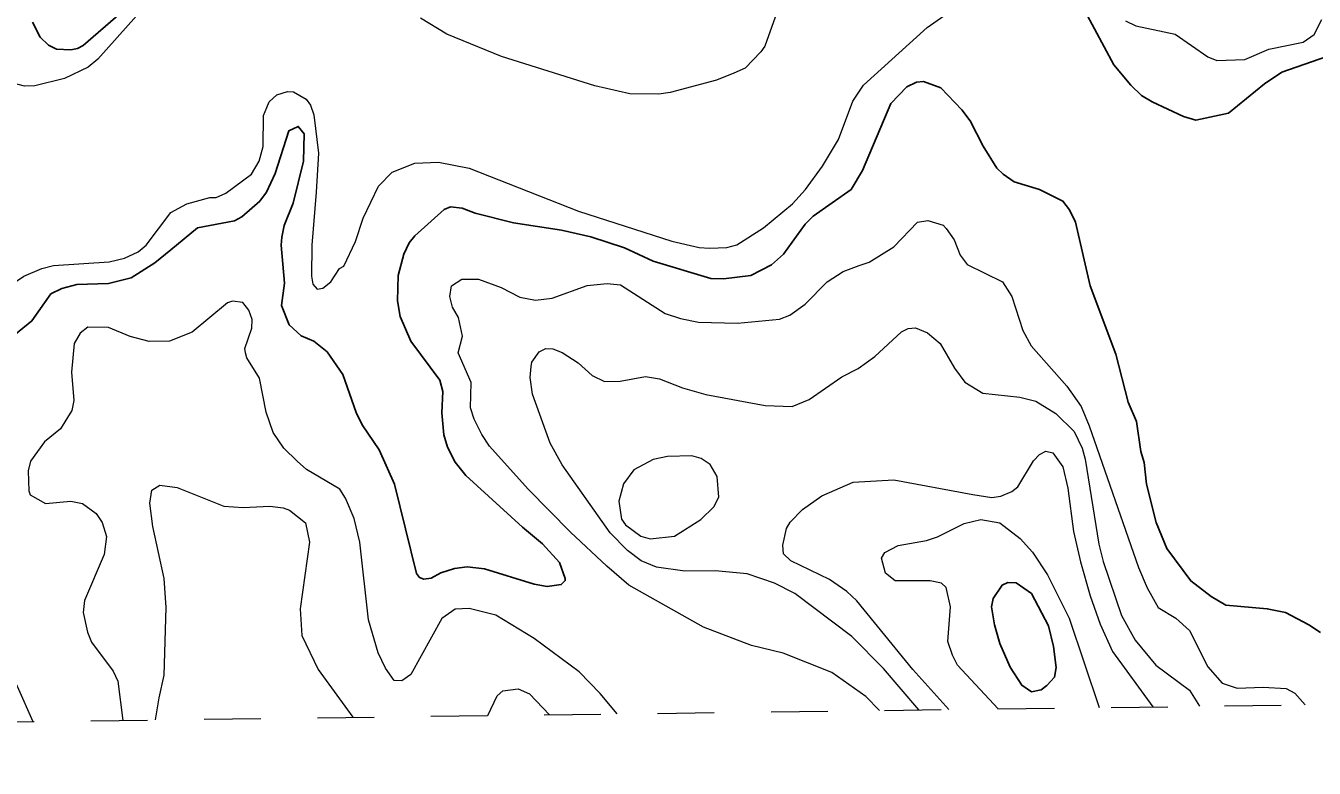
# Model space of a CAD drawing. Extents: x 294.2 to 320.3, y 7482.7 to 7510.7.
# Drawn here: x 300.908 to 303.181, y 7482.735 to 7484.046 of the extents above; entities that cross this region are included whole.
import ezdxf

# ---------------------------------------------------------------- set-up
doc = ezdxf.new("R2010")
doc.units = 0
doc.header["$LTSCALE"] = 0.032
doc.linetypes.add('SHORT_DASHED', pattern=[2.7, 1.5, -1.2])
for name, color, linetype, lineweight in [('1', 7, 'Continuous', 25), ('2', 7, 'Continuous', 13), ('22', 7, 'SHORT_DASHED', 13)]:
    doc.layers.add(name, color=color, linetype=linetype, lineweight=lineweight)

msp = doc.modelspace()

# ---------------------------------------------------------------- linework, layer by layer
at = {"layer": '1'}
for points in [[(300.92, 7484.0523), (300.9334, 7484.0261), (300.9481, 7484.0121), (300.9622, 7484.005), (300.9877, 7484.0038), (300.9992, 7484.0057), (301.0094, 7484.0114), (301.0749, 7484.0685)], [(302.7761, 7484.0727), (302.8278, 7483.977), (302.8578, 7483.9412), (302.8761, 7483.923), (302.895, 7483.9117), (302.9505, 7483.8859), (302.9722, 7483.8795), (303.0298, 7483.8918), (303.0934, 7483.9437), (303.124, 7483.9642), (303.2032, 7483.9916)], [(301.805, 7483.0601), (301.828, 7483.0563), (301.8528, 7483.0595), (301.8599, 7483.0665), (301.8599, 7483.0703), (301.8497, 7483.0984), (301.8196, 7483.1316), (301.7845, 7483.1609), (301.6844, 7483.2522), (301.6656, 7483.2759), (301.652, 7483.3022), (301.6454, 7483.3237), (301.642, 7483.3625), (301.644, 7483.4007), (301.6384, 7483.4206), (301.5872, 7483.4892), (301.5687, 7483.5326), (301.5636, 7483.5607), (301.5652, 7483.605), (301.5752, 7483.6426), (301.5846, 7483.663), (301.5946, 7483.6754), (301.6461, 7483.7217), (301.6575, 7483.7265), (301.678, 7483.7243), (301.7007, 7483.7152), (301.7687, 7483.698), (301.8532, 7483.6851), (301.9049, 7483.6732), (301.9643, 7483.6538), (302.0148, 7483.6306), (302.1165, 7483.5998), (302.1392, 7483.5993), (302.1869, 7483.6052), (302.2235, 7483.624), (302.2447, 7483.6429), (302.283, 7483.6957), (302.2974, 7483.7102), (302.3641, 7483.757), (302.3841, 7483.7903), (302.4343, 7483.9091), (302.4626, 7483.9382), (302.4792, 7483.9463), (302.492, 7483.9476), (302.5226, 7483.9367), (302.5595, 7483.8977), (302.5739, 7483.8783), (302.5969, 7483.8337), (302.6213, 7483.795), (302.6324, 7483.7842), (302.6518, 7483.7708), (302.6962, 7483.7568), (302.7378, 7483.7364), (302.7495, 7483.7213), (302.7601, 7483.6992), (302.786, 7483.5871), (302.8312, 7483.4661), (302.8531, 7483.3817), (302.8675, 7483.3473), (302.875, 7483.2946), (302.8811, 7483.2752), (302.8851, 7483.237), (302.902, 7483.1692), (302.9211, 7483.123), (302.9632, 7483.066), (302.999, 7483.0386), (303.0251, 7483.023), (303.0983, 7483.017), (303.1305, 7483.01), (303.1718, 7482.9885), (303.1924, 7482.9751)], [(300.874, 7483.4889), (300.9189, 7483.525), (300.9525, 7483.5728), (300.9719, 7483.5825), (300.998, 7483.5895), (301.0541, 7483.5913), (301.0937, 7483.6009), (301.1359, 7483.6274), (301.1642, 7483.6505), (301.211, 7483.6892), (301.2762, 7483.7016), (301.289, 7483.7086), (301.3212, 7483.7366), (301.3328, 7483.7522), (301.3478, 7483.7854), (301.372, 7483.8607), (301.3887, 7483.8684), (301.3989, 7483.8556), (301.3982, 7483.8071), (301.3797, 7483.7331), (301.3637, 7483.6935), (301.3599, 7483.673), (301.3586, 7483.659), (301.3644, 7483.5919), (301.3593, 7483.5523), (301.3727, 7483.5179), (301.3938, 7483.4987), (301.4161, 7483.4892), (301.4397, 7483.4706), (301.4672, 7483.4304), (301.4911, 7483.3633), (301.5017, 7483.3418), (301.5317, 7483.2976), (301.5585, 7483.237), (301.5976, 7483.0792), (301.6026, 7483.0722), (301.6101, 7483.069)], [(301.6101, 7483.069), (301.6234, 7483.0711), (301.64, 7483.0803), (301.6644, 7483.0878), (301.6866, 7483.0911), (301.7172, 7483.0873), (301.805, 7483.0601)]]:
    msp.add_lwpolyline(points, dxfattribs=at)
msp.add_lwpolyline([(302.6168, 7482.9883), (302.6119, 7483.02), (302.6146, 7483.0351), (302.6304, 7483.0588), (302.6404, 7483.0631), (302.6554, 7483.0625), (302.6825, 7483.0437), (302.712, 7482.9867), (302.7209, 7482.9501), (302.7259, 7482.9129), (302.7231, 7482.8962), (302.7092, 7482.8812), (302.6993, 7482.8736), (302.6821, 7482.8704), (302.6655, 7482.8817), (302.6444, 7482.914), (302.6266, 7482.9554)], close=True, dxfattribs=at)
at = {"layer": '2'}
for points in [[(300.9239, 7483.9399), (300.906, 7483.9393), (300.8702, 7483.9488), (300.8543, 7483.9565), (300.8485, 7483.9808), (300.851, 7484.0063), (300.874, 7484.0829)], [(301.0554, 7483.6296), (301.0822, 7483.636), (301.1064, 7483.6469), (301.1205, 7483.659), (301.1639, 7483.7164), (301.192, 7483.7317), (301.2329, 7483.7432), (301.2437, 7483.7432), (301.261, 7483.7503), (301.3063, 7483.7841), (301.3197, 7483.8071), (301.3267, 7483.8327), (301.3273, 7483.8876), (301.3331, 7483.9016), (301.3376, 7483.9118), (301.351, 7483.9239), (301.3695, 7483.9303), (301.3803, 7483.9297), (301.4027, 7483.9163), (301.4104, 7483.9061), (301.4161, 7483.8889), (301.4244, 7483.8212), (301.4206, 7483.7522), (301.4129, 7483.659), (301.4123, 7483.6041), (301.4142, 7483.59), (301.4219, 7483.5811), (301.4321, 7483.583), (301.4461, 7483.5939), (301.4614, 7483.6175), (301.4691, 7483.6219), (301.4895, 7483.6654), (301.503, 7483.7062), (301.5304, 7483.7631), (301.5547, 7483.7879), (301.5943, 7483.8033), (301.6364, 7483.8052), (301.69, 7483.795), (301.8829, 7483.719), (302.0476, 7483.666), (302.0961, 7483.6545), (302.114, 7483.6532), (302.1446, 7483.6545), (302.1625, 7483.6596), (302.2097, 7483.6896), (302.2608, 7483.7317), (302.2838, 7483.7573), (302.3138, 7483.7982), (302.3419, 7483.8454), (302.3668, 7483.9131), (302.3859, 7483.9412), (302.4984, 7484.0433), (302.5335, 7484.0679)], [(301.1033, 7484.0638), (301.0349, 7483.9872), (301.0184, 7483.9731), (300.9762, 7483.9533), (300.9239, 7483.9399)], [(302.2301, 7484.0612), (302.2117, 7484.0102), (302.2046, 7483.9999), (302.1772, 7483.9712), (302.1574, 7483.9623), (302.1268, 7483.9501), (302.045, 7483.9284), (302.0246, 7483.9252), (301.9735, 7483.9258), (301.9122, 7483.9399), (301.7475, 7483.9916), (301.6511, 7484.0312), (301.6045, 7484.0593)], [(302.8482, 7484.0548), (302.8661, 7484.0459), (302.9357, 7484.0312), (302.9931, 7483.991), (303.0091, 7483.9846), (303.0589, 7483.9865), (303.1011, 7484.005), (303.1617, 7484.0172), (303.1809, 7484.0306), (303.1942, 7484.0574)], [(302.4141, 7482.8373), (302.3898, 7482.8621), (302.3298, 7482.9043), (302.2442, 7482.9382), (302.1881, 7482.9522), (302.1038, 7482.9841), (301.9722, 7483.0588), (301.9333, 7483.092), (301.8688, 7483.1521), (301.7941, 7483.228), (301.7264, 7483.304), (301.7124, 7483.3244), (301.6989, 7483.3513), (301.6925, 7483.3717), (301.6938, 7483.4164), (301.6708, 7483.4687), (301.6785, 7483.4981), (301.6715, 7483.5313), (301.6606, 7483.5492), (301.6562, 7483.5683), (301.6593, 7483.5868), (301.6773, 7483.5989), (301.7066, 7483.5989), (301.7468, 7483.5843), (301.7794, 7483.567), (301.8075, 7483.5619), (301.8369, 7483.5651), (301.8982, 7483.5874), (301.9339, 7483.5913), (301.9575, 7483.5887), (302.0361, 7483.5383), (302.0629, 7483.5294), (302.0948, 7483.523), (302.1638, 7483.521), (302.2379, 7483.5281), (302.2557, 7483.5351), (302.2831, 7483.5549), (302.3221, 7483.5938), (302.3502, 7483.6124), (302.3783, 7483.6226), (302.3962, 7483.629), (302.4396, 7483.6558), (302.4811, 7483.6992), (302.4996, 7483.7024), (302.5264, 7483.6941), (302.5315, 7483.6884), (302.5456, 7483.6679), (302.5564, 7483.6411), (302.5686, 7483.6245), (302.6311, 7483.5939), (302.6477, 7483.5683), (302.6669, 7483.5083), (302.6816, 7483.4809), (302.7448, 7483.41), (302.7697, 7483.3742), (302.7843, 7483.3398), (302.8712, 7483.0895), (302.8865, 7483.0537), (302.9057, 7483.0192), (302.9369, 7483), (302.9612, 7482.9784), (302.9932, 7482.9145), (303.0187, 7482.8858), (303.0449, 7482.8769), (303.0909, 7482.8787), (303.1317, 7482.8762), (303.147, 7482.8679), (303.1653, 7482.8472)], [(300.8211, 7483.5147), (300.8587, 7483.5664), (300.8849, 7483.5907), (300.9047, 7483.604), (300.9366, 7483.6175), (300.9571, 7483.6226), (301.0554, 7483.6296)], [(301.9516, 7482.8313), (301.9211, 7482.8673), (301.8841, 7482.9056), (301.805, 7482.9643), (301.7373, 7483.0058), (301.69, 7483.0173), (301.6658, 7483.016), (301.6421, 7482.9994), (301.5872, 7482.9011), (301.5713, 7482.8896), (301.5579, 7482.8902), (301.5425, 7482.912), (301.5298, 7482.9388), (301.5125, 7482.9975), (301.4972, 7483.1342), (301.4876, 7483.1763), (301.4723, 7483.2121), (301.4621, 7483.228), (301.4033, 7483.2625), (301.3867, 7483.2772), (301.3631, 7483.3002), (301.3446, 7483.3283), (301.3324, 7483.364), (301.3204, 7483.424), (301.298, 7483.4598), (301.2954, 7483.4687), (301.2948, 7483.4764), (301.3069, 7483.5122), (301.3076, 7483.5275), (301.3018, 7483.544), (301.291, 7483.5575), (301.2725, 7483.56), (301.2641, 7483.5568), (301.2016, 7483.5051), (301.1614, 7483.4891), (301.1256, 7483.4885), (301.0924, 7483.4975), (301.0541, 7483.5134), (301.0177, 7483.5141), (301.0043, 7483.5032), (300.9935, 7483.4853), (300.9889, 7483.4343), (300.9928, 7483.3845), (300.9896, 7483.3666), (300.9692, 7483.3346), (300.9411, 7483.3116), (300.9162, 7483.2772), (300.9123, 7483.2606), (300.9136, 7483.2248), (300.9156, 7483.2178), (300.943, 7483.2025), (300.9877, 7483.2069), (301.0081, 7483.2025), (301.0324, 7483.1853), (301.0426, 7483.1693), (301.0502, 7483.1444), (301.0464, 7483.1125), (301.0119, 7483.0313), (301.0094, 7483.0103), (301.017, 7482.9758), (301.0241, 7482.958), (301.0624, 7482.9069), (301.0707, 7482.889), (301.0792, 7482.8198)], [(302.4835, 7482.8382), (302.4211, 7482.9113), (302.3655, 7482.9681), (302.2647, 7483.0441), (302.2289, 7483.062), (302.1804, 7483.0786), (302.1242, 7483.0837), (302.0706, 7483.0831), (302.0208, 7483.0901), (301.9939, 7483.1016), (301.9697, 7483.1195), (301.939, 7483.1508), (301.8541, 7483.2708), (301.833, 7483.3091), (301.8018, 7483.3959), (301.7979, 7483.4253), (301.7998, 7483.4445), (301.8011, 7483.4521), (301.8139, 7483.4706), (301.8254, 7483.4764), (301.8381, 7483.4758), (301.8541, 7483.4693), (301.8828, 7483.4508), (301.9071, 7483.4285), (301.9288, 7483.4183), (301.9569, 7483.4189), (302.0016, 7483.4272), (302.0259, 7483.4225), (302.0667, 7483.4068), (302.1076, 7483.3953), (302.2123, 7483.3755), (302.2602, 7483.3742), (302.2902, 7483.3863), (302.3477, 7483.4266), (302.3764, 7483.4413), (302.4057, 7483.4623), (302.453, 7483.5057), (302.4645, 7483.5115), (302.4779, 7483.5128), (302.499, 7483.5038), (302.5213, 7483.4853), (302.5462, 7483.4419), (302.5647, 7483.417), (302.5967, 7483.3972), (302.6184, 7483.3953), (302.6618, 7483.3902), (302.6899, 7483.3831), (302.725, 7483.3614), (302.7575, 7483.3301), (302.7716, 7483.3002), (302.7767, 7483.281), (302.801, 7483.131), (302.8087, 7483.1003), (302.8412, 7483.0052), (302.8654, 7482.9617), (302.9019, 7482.917), (302.9612, 7482.873), (302.9788, 7482.8447)], [(300.3569, 7483.3327), (300.4029, 7483.3551), (300.4259, 7483.3595), (300.4501, 7483.3538), (300.4757, 7483.3385), (300.5331, 7483.2957), (300.6008, 7483.2599), (300.6244, 7483.2338), (300.6321, 7483.221), (300.6365, 7483.2095), (300.6391, 7483.1865), (300.6372, 7483.1508), (300.6416, 7483.115), (300.6506, 7483.0863), (300.6729, 7483.0658), (300.6991, 7483.0473), (300.7655, 7483.016), (300.8383, 7482.9541), (300.8696, 7482.9158), (300.8926, 7482.8801), (300.9207, 7482.8178)], [(302.5365, 7482.8389), (302.4728, 7482.9094), (302.3744, 7483.0307), (302.3566, 7483.0473), (302.326, 7483.0684), (302.2576, 7483.1016), (302.2449, 7483.1137), (302.2436, 7483.1291), (302.25, 7483.1584), (302.2564, 7483.1699), (302.2781, 7483.1923), (302.3125, 7483.2165), (302.3674, 7483.2401), (302.4396, 7483.2446), (302.5788, 7483.2184), (302.6122, 7483.2132), (302.6282, 7483.2159), (302.6477, 7483.224), (302.6582, 7483.2321), (302.686, 7483.2778), (302.6966, 7483.2891), (302.7077, 7483.2951), (302.7199, 7483.2924), (302.7376, 7483.2676), (302.7461, 7483.2299), (302.7563, 7483.1533), (302.769, 7483.0997), (302.7856, 7483.0397), (302.8035, 7482.9899), (302.8252, 7482.9414), (302.8964, 7482.8436)], [(301.137, 7482.8206), (301.1435, 7482.8595), (301.1525, 7482.8995), (301.1556, 7483.0192), (301.1524, 7483.0703), (301.132, 7483.1623), (301.1269, 7483.2031), (301.1307, 7483.2261), (301.1448, 7483.235), (301.1754, 7483.2312), (301.2572, 7483.198), (301.2916, 7483.1954), (301.3389, 7483.198), (301.3619, 7483.1948), (301.3734, 7483.191), (301.4014, 7483.1686), (301.4085, 7483.1342), (301.3919, 7483.0167), (301.395, 7482.9694), (301.4238, 7482.9094), (301.4849, 7482.8252)], [(302.6232, 7482.8401), (302.552, 7482.9171), (302.543, 7482.935), (302.5347, 7482.9592), (302.5392, 7483.0205), (302.5315, 7483.0544), (302.5238, 7483.062), (302.5035, 7483.0664), (302.4415, 7483.0664), (302.4249, 7483.0799), (302.4179, 7483.1061), (302.4236, 7483.1163), (302.4473, 7483.1284), (302.4971, 7483.1374), (302.5162, 7483.1437), (302.5635, 7483.1673), (302.5928, 7483.1744), (302.6266, 7483.1686), (302.6624, 7483.1412), (302.6841, 7483.1169), (302.7103, 7483.0767), (302.7486, 7483.0001), (302.8019, 7482.8424)], [(301.7233, 7482.8283), (301.7397, 7482.8633), (301.7496, 7482.8719), (301.7769, 7482.8756), (301.7967, 7482.8666), (301.8319, 7482.8297)]]:
    msp.add_lwpolyline(points, dxfattribs=at)
msp.add_lwpolyline([(302.128, 7483.2504), (302.1152, 7483.2714), (302.0993, 7483.2823), (302.0833, 7483.2867), (302.0399, 7483.2855), (302.0146, 7483.2801), (301.9807, 7483.2623), (301.9627, 7483.2376), (301.9543, 7483.207), (301.9588, 7483.175), (301.9658, 7483.1648), (301.9933, 7483.145), (302.0093, 7483.1405), (302.0527, 7483.145), (302.0987, 7483.1744), (302.1216, 7483.1967), (302.1305, 7483.2139)], close=True, dxfattribs=at)
at = {"layer": '22'}
msp.add_lwpolyline([(294.6234, 7482.7353), (307.2008, 7482.9), (320.3015, 7483.0604)], dxfattribs=at)

doc.saveas('drawing.dxf')
